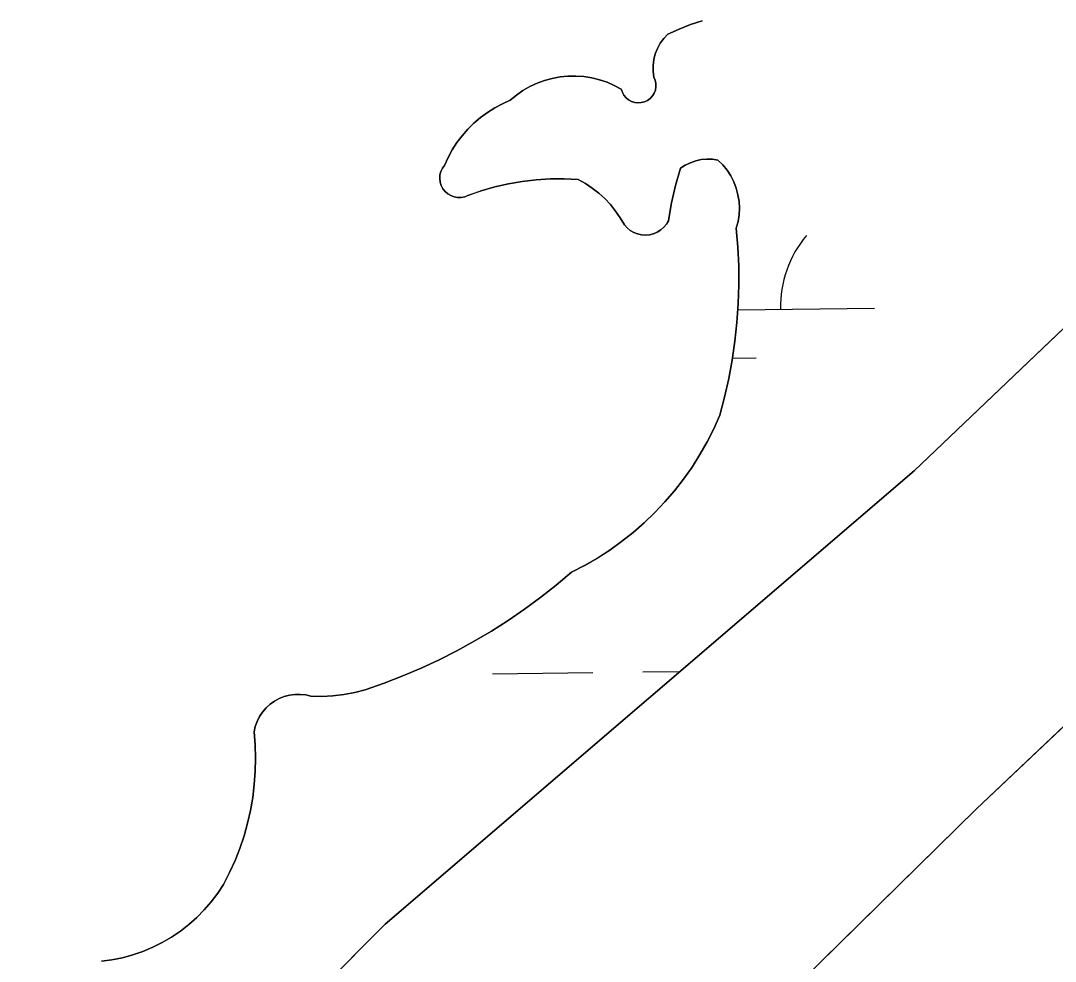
# Model space of a CAD drawing. Extents: x 3684037 to 3722149, y 433263 to 459021.
# Drawn here: x 3713781.6 to 3714112.3, y 456511.3 to 456812.1 of the extents above; entities that cross this region are included whole.
import ezdxf

# ---------------------------------------------------------------- set-up
doc = ezdxf.new("R2010")
doc.units = 0
doc.layers.add('V-TOPO-SHOR', color=7, linetype='Continuous')
doc.layers.add('V-WETL-SWMP', color=7, linetype='Continuous')

msp = doc.modelspace()

# ---------------------------------------------------------------- linework, layer by layer
at = {"layer": 'V-TOPO-SHOR'}
for points in [[(3712838.24, 456519.74), (3712841.34, 456516.45), (3713155.6, 456161.86), (3713291.2, 455996.29), (3713307.2, 455984.21), (3713317.37, 455982.39), (3713327.56, 455982.27), (3713337.77, 455983.84), (3713346.31, 455987.14), (3713353.14, 455990.45), (3713359.15, 455995.48), (3713422.83, 456064.36), (3713526.07, 456173.54), (3713666.97, 456306.05), (3713812.09, 456436.81), (3713898.07, 456523.26), (3714067.15, 456668.17), (3714214.94, 456809.09), (3714388.33, 456959.89)], [(3713389.65, 455918.67), (3713532.08, 456037.56), (3713828.35, 456305.8), (3714087.08, 456560.05), (3714409.28, 456865.36)], [(3713999.43, 456812.1), (3713995.69, 456810.85), (3713992.02, 456809.4), (3713988.44, 456807.75), (3713987.14, 456806.39), (3713986.03, 456804.88), (3713985.12, 456803.23), (3713984.42, 456801.48), (3713983.96, 456799.66), (3713983.73, 456797.79), (3713983.74, 456795.91), (3713984, 456794.05), (3713984.4, 456793.07), (3713984.62, 456792.03), (3713984.63, 456790.97), (3713984.44, 456789.93), (3713984.06, 456788.94), (3713983.5, 456788.04), (3713982.79, 456787.26), (3713981.93, 456786.62), (3713980.98, 456786.17), (3713979.95, 456785.9), (3713978.9, 456785.82), (3713977.84, 456785.95), (3713976.83, 456786.27), (3713975.9, 456786.78), (3713975.08, 456787.45), (3713974.41, 456788.27), (3713973.89, 456789.2), (3713973.56, 456790.2), (3713971.32, 456791.41), (3713968.99, 456792.42), (3713966.57, 456793.23), (3713964.1, 456793.83), (3713961.59, 456794.22), (3713959.05, 456794.4), (3713956.5, 456794.36), (3713953.97, 456794.11), (3713951.47, 456793.64), (3713949.02, 456792.97), (3713946.63, 456792.09), (3713944.33, 456791.01), (3713942.12, 456789.73), (3713940.03, 456788.28), (3713938.07, 456786.66), (3713935.54, 456785.55), (3713933.1, 456784.25), (3713930.75, 456782.78), (3713928.52, 456781.15), (3713926.42, 456779.35), (3713924.46, 456777.4), (3713922.64, 456775.32), (3713920.98, 456773.11), (3713919.49, 456770.78), (3713918.18, 456768.35), (3713917.04, 456765.83), (3713916.37, 456764.9), (3713915.89, 456763.87), (3713915.6, 456762.76), (3713915.52, 456761.63), (3713915.65, 456760.49), (3713915.98, 456759.4), (3713916.51, 456758.39), (3713917.21, 456757.49), (3713918.07, 456756.74)], [(3713918.07, 456756.74), (3713919.05, 456756.16), (3713920.12, 456755.77), (3713921.25, 456755.58), (3713922.39, 456755.6), (3713923.51, 456755.83), (3713924.57, 456756.26), (3713928.8, 456757.71), (3713933.11, 456758.94), (3713937.48, 456759.93), (3713941.9, 456760.68), (3713946.35, 456761.21), (3713950.82, 456761.49), (3713955.29, 456761.53), (3713959.77, 456761.34), (3713962.07, 456760.05), (3713964.26, 456758.59), (3713966.33, 456756.98), (3713968.28, 456755.2), (3713970.09, 456753.29), (3713971.75, 456751.24), (3713973.24, 456749.07), (3713974.57, 456746.8), (3713975.44, 456745.84), (3713976.44, 456745.02), (3713977.56, 456744.37), (3713978.77, 456743.9), (3713980.04, 456743.63), (3713981.33, 456743.55), (3713982.62, 456743.67), (3713983.88, 456743.99), (3713985.07, 456744.51), (3713986.16, 456745.2), (3713987.14, 456746.05), (3713987.97, 456747.05), (3713988.64, 456748.16), (3713989.59, 456753.82), (3713990.88, 456759.41), (3713992.51, 456764.92), (3713994.02, 456765.9), (3713995.63, 456766.69), (3713997.33, 456767.28), (3713999.09, 456767.67), (3714000.88, 456767.84), (3714002.68, 456767.79), (3714004.46, 456767.52), (3714005.99, 456765.99), (3714007.35, 456764.3), (3714008.52, 456762.49), (3714009.5, 456760.56), (3714010.28, 456758.54), (3714010.84, 456756.45), (3714011.19, 456754.31), (3714011.3, 456752.15), (3714011.2, 456749.99), (3714010.86, 456747.85), (3714010.31, 456745.76), (3714010.81, 456739.73), (3714011.08, 456733.7), (3714011.11, 456727.65), (3714010.92, 456721.62), (3714010.5, 456715.59), (3714009.85, 456709.58), (3714008.98, 456703.6), (3714007.88, 456697.66), (3714006.55, 456691.76), (3714005.01, 456685.92), (3714003.1, 456681.63), (3714000.98, 456677.43), (3713998.67, 456673.34), (3713996.16, 456669.36), (3713993.46, 456665.52), (3713990.57, 456661.8), (3713987.52, 456658.23), (3713984.29, 456654.81), (3713980.9, 456651.56), (3713977.36, 456648.47), (3713973.67, 456645.55), (3713969.85, 456642.82), (3713965.9, 456640.27), (3713961.83, 456637.92), (3713957.65, 456635.77), (3713952.78, 456631.66), (3713947.79, 456627.72), (3713942.66, 456623.95), (3713937.41, 456620.35), (3713932.05, 456616.92), (3713926.57, 456613.68), (3713920.99, 456610.62), (3713915.31, 456607.75), (3713909.54, 456605.06), (3713903.69, 456602.58)], [(3713903.69, 456602.58), (3713897.75, 456600.28), (3713891.74, 456598.19), (3713888.34, 456597.29), (3713884.88, 456596.63), (3713881.39, 456596.22), (3713877.87, 456596.05), (3713874.35, 456596.13), (3713872.67, 456596.52), (3713870.95, 456596.7), (3713869.21, 456596.67), (3713867.5, 456596.44), (3713865.83, 456596), (3713864.22, 456595.36), (3713862.7, 456594.53), (3713861.29, 456593.52), (3713860.01, 456592.35), (3713858.89, 456591.04), (3713857.93, 456589.6), (3713857.15, 456588.05), (3713856.57, 456586.42), (3713856.19, 456584.73), (3713856.53, 456580.54), (3713856.65, 456576.33), (3713856.56, 456572.12), (3713856.26, 456567.92), (3713855.75, 456563.75), (3713855.03, 456559.6), (3713854.1, 456555.49), (3713852.97, 456551.44), (3713851.63, 456547.45), (3713850.09, 456543.53), (3713848.36, 456539.7), (3713846.43, 456535.95), (3713844.56, 456533.1), (3713842.5, 456530.37), (3713840.27, 456527.78), (3713837.87, 456525.35), (3713835.32, 456523.08), (3713832.62, 456520.98), (3713829.79, 456519.06), (3713826.84, 456517.34), (3713823.79, 456515.81), (3713820.64, 456514.48), (3713817.41, 456513.37), (3713814.11, 456512.47), (3713810.76, 456511.79), (3713807.37, 456511.34)]]:
    msp.add_lwpolyline(points, dxfattribs=at)
at = {"layer": 'V-WETL-SWMP'}
for p, q in [((3714087.08, 456560.05), (3714409.28, 456865.36)), ((3713995.69, 456810.85), (3713999.42, 456812.1)), ((3713988.44, 456807.75), (3713992.02, 456809.4)), ((3713992.02, 456809.4), (3713995.69, 456810.85)), ((3714214.94, 456809.09), (3714067.15, 456668.17)), ((3713985.11, 456803.23), (3713986.03, 456804.87)), ((3713986.03, 456804.87), (3713987.14, 456806.39)), ((3713987.14, 456806.39), (3713988.44, 456807.75)), ((3713983.96, 456799.66), (3713984.42, 456801.48)), ((3713984.42, 456801.48), (3713985.11, 456803.23)), ((3713983.73, 456797.79), (3713983.96, 456799.66)), ((3713983.74, 456795.91), (3713983.73, 456797.79)), ((3713984, 456794.05), (3713983.74, 456795.91)), ((3713944.32, 456791.01), (3713946.63, 456792.09)), ((3713946.63, 456792.09), (3713949.02, 456792.97)), ((3713949.02, 456792.97), (3713951.47, 456793.64)), ((3713951.47, 456793.64), (3713953.97, 456794.11)), ((3713953.97, 456794.11), (3713956.5, 456794.36)), ((3713956.5, 456794.36), (3713959.05, 456794.4)), ((3713959.05, 456794.4), (3713961.59, 456794.22)), ((3713961.59, 456794.22), (3713964.1, 456793.83)), ((3713964.1, 456793.83), (3713966.57, 456793.23)), ((3713966.57, 456793.23), (3713968.99, 456792.42)), ((3713968.99, 456792.42), (3713971.32, 456791.41)), ((3713971.32, 456791.41), (3713973.56, 456790.2)), ((3713984.4, 456793.07), (3713984, 456794.05)), ((3713984.62, 456792.03), (3713984.4, 456793.07)), ((3713984.63, 456790.97), (3713984.62, 456792.03)), ((3713938.07, 456786.66), (3713940.03, 456788.28)), ((3713940.03, 456788.28), (3713942.12, 456789.73)), ((3713942.12, 456789.73), (3713944.32, 456791.01)), ((3713973.56, 456790.2), (3713973.89, 456789.19)), ((3713973.89, 456789.19), (3713974.4, 456788.27)), ((3713974.4, 456788.27), (3713975.08, 456787.45)), ((3713983.5, 456788.04), (3713984.06, 456788.94)), ((3713984.06, 456788.94), (3713984.44, 456789.93)), ((3713984.44, 456789.93), (3713984.63, 456790.97)), ((3713933.1, 456784.25), (3713935.54, 456785.55)), ((3713935.54, 456785.55), (3713938.07, 456786.66)), ((3713975.08, 456787.45), (3713975.9, 456786.78)), ((3713975.9, 456786.78), (3713976.83, 456786.27)), ((3713976.83, 456786.27), (3713977.84, 456785.95)), ((3713977.84, 456785.95), (3713978.89, 456785.82)), ((3713978.89, 456785.82), (3713979.95, 456785.9)), ((3713979.95, 456785.9), (3713980.98, 456786.17)), ((3713980.98, 456786.17), (3713981.93, 456786.63)), ((3713981.93, 456786.63), (3713982.79, 456787.26)), ((3713982.79, 456787.26), (3713983.5, 456788.04)), ((3713928.52, 456781.15), (3713930.75, 456782.78)), ((3713930.75, 456782.78), (3713933.1, 456784.25)), ((3713924.46, 456777.4), (3713926.42, 456779.35)), ((3713926.42, 456779.35), (3713928.52, 456781.15)), ((3713920.98, 456773.11), (3713922.64, 456775.32)), ((3713922.64, 456775.32), (3713924.46, 456777.4)), ((3713919.49, 456770.78), (3713920.98, 456773.11)), ((3713917.04, 456765.82), (3713918.17, 456768.35)), ((3713918.17, 456768.35), (3713919.49, 456770.78)), ((3713916.37, 456764.9), (3713917.04, 456765.82)), ((3713992.51, 456764.92), (3713990.88, 456759.41)), ((3713994.02, 456765.9), (3713992.51, 456764.92)), ((3713995.63, 456766.69), (3713994.02, 456765.9)), ((3713997.33, 456767.28), (3713995.63, 456766.69)), ((3713999.09, 456767.67), (3713997.33, 456767.28)), ((3714000.88, 456767.83), (3713999.09, 456767.67)), ((3714002.68, 456767.79), (3714000.88, 456767.83)), ((3714004.46, 456767.52), (3714002.68, 456767.79)), ((3714005.99, 456765.99), (3714004.46, 456767.52)), ((3714007.35, 456764.3), (3714005.99, 456765.99)), ((3713915.52, 456761.62), (3713915.6, 456762.76)), ((3713915.64, 456760.49), (3713915.52, 456761.62)), ((3713915.6, 456762.76), (3713915.89, 456763.87)), ((3713915.89, 456763.87), (3713916.37, 456764.9)), ((3714008.52, 456762.49), (3714007.35, 456764.3)), ((3714009.5, 456760.56), (3714008.52, 456762.49)), ((3713915.98, 456759.4), (3713915.64, 456760.49)), ((3713916.51, 456758.39), (3713915.98, 456759.4)), ((3713917.21, 456757.49), (3713916.51, 456758.39)), ((3713933.11, 456758.94), (3713928.8, 456757.71)), ((3713937.48, 456759.93), (3713933.11, 456758.94)), ((3713941.9, 456760.68), (3713937.48, 456759.93)), ((3713946.34, 456761.21), (3713941.9, 456760.68)), ((3713950.81, 456761.49), (3713946.34, 456761.21)), ((3713955.29, 456761.53), (3713950.81, 456761.49)), ((3713959.77, 456761.34), (3713955.29, 456761.53)), ((3713962.07, 456760.05), (3713959.77, 456761.34)), ((3713964.26, 456758.59), (3713962.07, 456760.05)), ((3713966.34, 456756.97), (3713964.26, 456758.59)), ((3713990.88, 456759.41), (3713989.59, 456753.82)), ((3714010.28, 456758.54), (3714009.5, 456760.56)), ((3714010.84, 456756.45), (3714010.28, 456758.54)), ((3713918.07, 456756.74), (3713917.21, 456757.49)), ((3713919.05, 456756.16), (3713918.07, 456756.74)), ((3713920.12, 456755.77), (3713919.05, 456756.16)), ((3713921.25, 456755.58), (3713920.12, 456755.77)), ((3713922.39, 456755.6), (3713921.25, 456755.58)), ((3713923.51, 456755.83), (3713922.39, 456755.6)), ((3713928.8, 456757.71), (3713923.51, 456755.83)), ((3713968.28, 456755.2), (3713966.34, 456756.97)), ((3713970.09, 456753.29), (3713968.28, 456755.2)), ((3714011.18, 456754.31), (3714010.84, 456756.45)), ((3713971.75, 456751.24), (3713970.09, 456753.29)), ((3713989.59, 456753.82), (3713988.64, 456748.15)), ((3714011.3, 456752.15), (3714011.18, 456754.31)), ((3714011.19, 456749.99), (3714011.3, 456752.15)), ((3713973.24, 456749.07), (3713971.75, 456751.24)), ((3713974.57, 456746.8), (3713973.24, 456749.07)), ((3714010.86, 456747.85), (3714011.19, 456749.99)), ((3713975.44, 456745.83), (3713974.57, 456746.8)), ((3713976.44, 456745.02), (3713975.44, 456745.83)), ((3713986.16, 456745.2), (3713985.07, 456744.51)), ((3713987.14, 456746.05), (3713986.16, 456745.2)), ((3713987.97, 456747.04), (3713987.14, 456746.05)), ((3713988.64, 456748.15), (3713987.97, 456747.04)), ((3714010.31, 456745.75), (3714010.86, 456747.85)), ((3714010.81, 456739.73), (3714010.31, 456745.75)), ((3713977.56, 456744.37), (3713976.44, 456745.02)), ((3713978.77, 456743.9), (3713977.56, 456744.37)), ((3713980.04, 456743.62), (3713978.77, 456743.9)), ((3713981.33, 456743.55), (3713980.04, 456743.62)), ((3713982.62, 456743.67), (3713981.33, 456743.55)), ((3713983.88, 456743.99), (3713982.62, 456743.67)), ((3713985.07, 456744.51), (3713983.88, 456743.99)), ((3714011.07, 456733.7), (3714010.81, 456739.73)), ((3714011.11, 456727.65), (3714011.07, 456733.7)), ((3714010.92, 456721.61), (3714011.11, 456727.65)), ((3714010.5, 456715.59), (3714010.92, 456721.61)), ((3714010.79, 456719.65), (3714054.47, 456720.16)), ((3714009.86, 456709.58), (3714010.5, 456715.59)), ((3714008.98, 456703.6), (3714009.86, 456709.58)), ((3714007.88, 456697.66), (3714008.98, 456703.6)), ((3714009.07, 456704.2), (3714016.65, 456704.28)), ((3714006.55, 456691.76), (3714007.88, 456697.66)), ((3714005, 456685.92), (3714006.55, 456691.76)), ((3714003.1, 456681.63), (3714005, 456685.92)), ((3714000.98, 456677.43), (3714003.1, 456681.63)), ((3713998.67, 456673.34), (3714000.98, 456677.43)), ((3713996.16, 456669.36), (3713998.67, 456673.34)), ((3713993.46, 456665.52), (3713996.16, 456669.36)), ((3714067.15, 456668.17), (3713898.07, 456523.26)), ((3713990.57, 456661.8), (3713993.46, 456665.52)), ((3713987.52, 456658.23), (3713990.57, 456661.8)), ((3713984.29, 456654.81), (3713987.52, 456658.23)), ((3713980.9, 456651.56), (3713984.29, 456654.81)), ((3713977.36, 456648.47), (3713980.9, 456651.56)), ((3713973.67, 456645.55), (3713977.36, 456648.47)), ((3713965.89, 456640.27), (3713969.85, 456642.82)), ((3713969.85, 456642.82), (3713973.67, 456645.55)), ((3713961.82, 456637.92), (3713965.89, 456640.27)), ((3713957.65, 456635.77), (3713961.82, 456637.92)), ((3713952.78, 456631.66), (3713957.65, 456635.77)), ((3713947.79, 456627.72), (3713952.78, 456631.66)), ((3713942.66, 456623.95), (3713947.79, 456627.72)), ((3713937.41, 456620.35), (3713942.66, 456623.95)), ((3713932.05, 456616.92), (3713937.41, 456620.35)), ((3713926.57, 456613.68), (3713932.05, 456616.92)), ((3713920.99, 456610.62), (3713926.57, 456613.68)), ((3713915.31, 456607.75), (3713920.99, 456610.62)), ((3713909.54, 456605.06), (3713915.31, 456607.75)), ((3713903.68, 456602.57), (3713909.54, 456605.06)), ((3713932.41, 456603.3), (3713964.41, 456603.67)), ((3713980.41, 456603.85), (3713992.27, 456603.99)), ((3713891.74, 456598.19), (3713897.75, 456600.28)), ((3713897.75, 456600.28), (3713903.68, 456602.57)), ((3713865.83, 456596), (3713867.5, 456596.44)), ((3713867.5, 456596.44), (3713869.21, 456596.67)), ((3713869.21, 456596.67), (3713870.95, 456596.7)), ((3713870.95, 456596.7), (3713872.67, 456596.52)), ((3713872.67, 456596.52), (3713874.35, 456596.13)), ((3713881.39, 456596.22), (3713884.88, 456596.63)), ((3713884.88, 456596.63), (3713888.34, 456597.29)), ((3713888.34, 456597.29), (3713891.74, 456598.19)), ((3713860.01, 456592.35), (3713861.29, 456593.52)), ((3713861.29, 456593.52), (3713862.7, 456594.53)), ((3713862.7, 456594.53), (3713864.22, 456595.36)), ((3713864.22, 456595.36), (3713865.83, 456596)), ((3713874.35, 456596.13), (3713877.87, 456596.05)), ((3713877.87, 456596.05), (3713881.39, 456596.22)), ((3713857.93, 456589.6), (3713858.89, 456591.04)), ((3713858.89, 456591.04), (3713860.01, 456592.35)), ((3713856.19, 456584.73), (3713856.57, 456586.42)), ((3713856.57, 456586.42), (3713857.15, 456588.05)), ((3713857.15, 456588.05), (3713857.93, 456589.6)), ((3713856.52, 456580.54), (3713856.19, 456584.73)), ((3713856.65, 456576.33), (3713856.52, 456580.54)), ((3713856.56, 456572.12), (3713856.65, 456576.33)), ((3713856.26, 456567.92), (3713856.56, 456572.12)), ((3713855.75, 456563.75), (3713856.26, 456567.92)), ((3713855.03, 456559.6), (3713855.75, 456563.75)), ((3713828.35, 456305.8), (3714087.08, 456560.05)), ((3713854.1, 456555.49), (3713855.03, 456559.6)), ((3713852.97, 456551.44), (3713854.1, 456555.49)), ((3713851.63, 456547.45), (3713852.97, 456551.44)), ((3713850.09, 456543.53), (3713851.63, 456547.45)), ((3713848.36, 456539.7), (3713850.09, 456543.53)), ((3713846.43, 456535.95), (3713848.36, 456539.7)), ((3713844.56, 456533.1), (3713846.43, 456535.95)), ((3713840.27, 456527.78), (3713842.5, 456530.37)), ((3713842.5, 456530.37), (3713844.56, 456533.1)), ((3713837.87, 456525.35), (3713840.27, 456527.78)), ((3713835.32, 456523.08), (3713837.87, 456525.35)), ((3713898.07, 456523.26), (3713812.09, 456436.81)), ((3713829.79, 456519.06), (3713832.62, 456520.98)), ((3713832.62, 456520.98), (3713835.32, 456523.08)), ((3713823.79, 456515.81), (3713826.84, 456517.33)), ((3713826.84, 456517.33), (3713829.79, 456519.06)), ((3713817.4, 456513.37), (3713820.63, 456514.48)), ((3713820.63, 456514.48), (3713823.79, 456515.81)), ((3713807.37, 456511.34), (3713810.76, 456511.79)), ((3713810.76, 456511.79), (3713814.11, 456512.47)), ((3713814.11, 456512.47), (3713817.4, 456513.37))]:
    msp.add_line(p, q, dxfattribs=at)
msp.add_arc((3714059.7, 456720.69), 35.25, 139.8949, 181.4385, dxfattribs=at)

doc.saveas('drawing.dxf')
